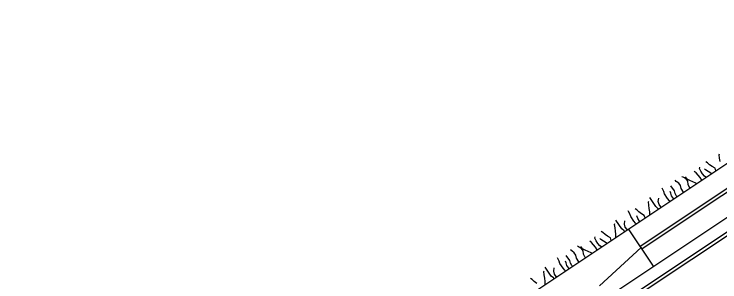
# Model space of a CAD drawing. Extents: x 638850 to 644908, y 297188 to 298900.
# Drawn here: x 643123.8 to 643180.6, y 297544.7 to 297566.3 of the extents above; entities that cross this region are included whole.
import ezdxf

# ---------------------------------------------------------------- set-up
doc = ezdxf.new("R2010")
doc.units = 0
for name, color, linetype in [('4', 7, 'Continuous'), ('5', 7, 'Continuous'), ('8', 7, 'Continuous'), ('9', 7, 'Continuous')]:
    doc.layers.add(name, color=color, linetype=linetype)

msp = doc.modelspace()

# ---------------------------------------------------------------- linework, layer by layer
at = {"layer": '4'}
msp.add_line((643174.297, 297547.448), (643170.942, 297544.35), dxfattribs=at)
msp.add_lwpolyline([(643200.115, 297564.499), (643174.375, 297547.331), (643174.219, 297547.565), (643199.959, 297564.733)], close=True, dxfattribs=at)
at = {"layer": '5'}
for p, q in [((643097.81, 297498.614), (643284.835, 297623.344)), ((643098.909, 297494.997), (643285.932, 297619.725)), ((643175.3, 297545.943), (643173.291, 297548.953))]:
    msp.add_line(p, q, dxfattribs=at)
at = {"layer": '8'}
msp.add_lwpolyline([(643286.548, 297618.639), (643099.662, 297494.003), (643099.506, 297494.235), (643286.392, 297618.873)], close=True, dxfattribs=at)
at = {"layer": '9'}
for p, q in [((643180.595, 297554.918), (643180.61, 297554.994)), ((643180.625, 297554.654), (643180.595, 297554.918)), ((643179.641, 297554.282), (643179.511, 297554.368)), ((643179.823, 297554.119), (643179.641, 297554.282)), ((643180.024, 297553.971), (643179.823, 297554.119)), ((643180.66, 297554.395), (643180.625, 297554.654)), ((643178.738, 297553.461), (643178.586, 297553.579)), ((643178.995, 297553.815), (643179.024, 297553.936)), ((643179.101, 297553.601), (643178.995, 297553.815)), ((643179.248, 297553.381), (643179.101, 297553.601)), ((643179.489, 297553.716), (643179.397, 297553.799)), ((643179.691, 297553.566), (643179.489, 297553.716)), ((643179.918, 297553.444), (643179.691, 297553.566)), ((643180.254, 297553.84), (643180.024, 297553.971)), ((643180.324, 297553.642), (643180.254, 297553.84)), ((643177.693, 297553.119), (643177.592, 297553.161)), ((643177.922, 297552.99), (643177.693, 297553.119)), ((643178.001, 297552.969), (643177.883, 297553.146)), ((643178.052, 297552.795), (643177.922, 297552.99)), ((643178.89, 297553.288), (643178.738, 297553.461)), ((643179.063, 297553.083), (643178.89, 297553.288)), ((643179.193, 297552.888), (643179.063, 297553.083)), ((643179.404, 297553.203), (643179.248, 297553.381)), ((643179.526, 297553.109), (643179.404, 297553.203)), ((643179.976, 297553.409), (643179.918, 297553.444)), ((643176.979, 297552.013), (643176.704, 297552.425)), ((643177.138, 297552.785), (643177.033, 297552.89)), ((643177.344, 297552.64), (643177.138, 297552.785)), ((643177.474, 297552.445), (643177.344, 297552.64)), ((643177.529, 297552.198), (643177.474, 297552.445)), ((643178.229, 297552.847), (643178.001, 297552.969)), ((643178.084, 297552.531), (643178.052, 297552.795)), ((643178.202, 297552.3), (643178.084, 297552.531)), ((643178.468, 297552.751), (643178.229, 297552.847)), ((643178.714, 297552.641), (643178.468, 297552.751)), ((643178.765, 297552.602), (643178.714, 297552.641)), ((643176.026, 297552.182), (643175.992, 297552.232)), ((643176.127, 297551.975), (643176.026, 297552.182)), ((643176.195, 297551.765), (643176.127, 297551.975)), ((643176.688, 297551.819), (643176.634, 297551.955)), ((643177.052, 297551.806), (643176.979, 297552.013)), ((643177.723, 297551.907), (643177.529, 297552.198)), ((643178.258, 297552.264), (643178.202, 297552.3)), ((643175.485, 297550.762), (643175.01, 297551.475)), ((643175.689, 297551.153), (643175.722, 297551.421)), ((643176.439, 297551.398), (643176.195, 297551.765)), ((643176.591, 297551.225), (643176.439, 297551.398)), ((643176.755, 297551.609), (643176.688, 297551.819)), ((643176.899, 297551.394), (643176.755, 297551.609)), ((643176.923, 297551.373), (643176.899, 297551.394)), ((643177.153, 297551.6), (643177.052, 297551.806)), ((643177.194, 297551.554), (643177.153, 297551.6)), ((643174.899, 297551.12), (643174.915, 297551.195)), ((643174.93, 297550.856), (643174.899, 297551.12)), ((643174.964, 297550.597), (643174.93, 297550.856)), ((643175.663, 297550.606), (643175.485, 297550.762)), ((643175.744, 297550.906), (643175.689, 297551.153)), ((643175.9, 297550.727), (643175.744, 297550.906)), ((643175.929, 297550.711), (643175.9, 297550.727)), ((643176.639, 297551.184), (643176.591, 297551.225)), ((643173.298, 297550.366), (643173.264, 297550.416)), ((643173.399, 297550.159), (643173.298, 297550.366)), ((643173.466, 297549.948), (643173.399, 297550.159)), ((643173.946, 297550.484), (643173.816, 297550.569)), ((643174.128, 297550.321), (643173.946, 297550.484)), ((643174.328, 297550.173), (643174.128, 297550.321)), ((643174.559, 297550.042), (643174.328, 297550.173)), ((643174.996, 297550.333), (643174.964, 297550.597)), ((643175.004, 297550.094), (643174.996, 297550.333)), ((643175.704, 297550.56), (643175.663, 297550.606)), ((643172.757, 297548.945), (643172.281, 297549.659)), ((643172.961, 297549.337), (643172.992, 297549.603)), ((643173.711, 297549.582), (643173.466, 297549.948)), ((643173.863, 297549.409), (643173.711, 297549.582)), ((643174.027, 297549.792), (643173.959, 297550.003)), ((643174.17, 297549.577), (643174.027, 297549.792)), ((643174.193, 297549.556), (643174.17, 297549.577)), ((643174.629, 297549.843), (643174.559, 297550.042)), ((643172.171, 297549.304), (643172.186, 297549.379)), ((643172.201, 297549.039), (643172.171, 297549.304)), ((643172.236, 297548.78), (643172.201, 297549.039)), ((643173.016, 297549.089), (643172.961, 297549.337)), ((643173.171, 297548.911), (643173.016, 297549.089)), ((643173.911, 297549.368), (643173.863, 297549.409)), ((643171.217, 297548.668), (643171.087, 297548.753)), ((643171.397, 297548.503), (643171.217, 297548.668)), ((643171.598, 297548.355), (643171.397, 297548.503)), ((643172.268, 297548.517), (643172.236, 297548.78)), ((643172.276, 297548.278), (643172.268, 297548.517)), ((643172.934, 297548.79), (643172.757, 297548.945)), ((643172.975, 297548.744), (643172.934, 297548.79)), ((643173.201, 297548.894), (643173.171, 297548.911)), ((643170.314, 297547.846), (643170.162, 297547.964)), ((643170.571, 297548.2), (643170.6, 297548.321)), ((643170.677, 297547.986), (643170.571, 297548.2)), ((643170.824, 297547.766), (643170.677, 297547.986)), ((643171.065, 297548.102), (643170.973, 297548.184)), ((643171.267, 297547.952), (643171.065, 297548.102)), ((643171.493, 297547.828), (643171.267, 297547.952)), ((643171.83, 297548.226), (643171.598, 297548.355)), ((643171.9, 297548.027), (643171.83, 297548.226)), ((643169.269, 297547.504), (643169.168, 297547.546)), ((643169.498, 297547.375), (643169.269, 297547.504)), ((643169.577, 297547.355), (643169.459, 297547.532)), ((643169.628, 297547.18), (643169.498, 297547.375)), ((643169.805, 297547.232), (643169.577, 297547.355)), ((643170.466, 297547.673), (643170.314, 297547.846)), ((643170.639, 297547.468), (643170.466, 297547.673)), ((643170.77, 297547.273), (643170.639, 297547.468)), ((643170.98, 297547.588), (643170.824, 297547.766)), ((643171.102, 297547.495), (643170.98, 297547.588)), ((643171.552, 297547.794), (643171.493, 297547.828)), ((643168.555, 297546.399), (643168.28, 297546.811)), ((643168.714, 297547.17), (643168.608, 297547.274)), ((643168.92, 297547.026), (643168.714, 297547.17)), ((643169.05, 297546.831), (643168.92, 297547.026)), ((643169.105, 297546.583), (643169.05, 297546.831)), ((643169.66, 297546.917), (643169.628, 297547.18)), ((643169.778, 297546.685), (643169.66, 297546.917)), ((643170.042, 297547.135), (643169.805, 297547.232)), ((643170.29, 297547.026), (643170.042, 297547.135)), ((643170.34, 297546.986), (643170.29, 297547.026)), ((643167.602, 297546.567), (643167.568, 297546.618)), ((643167.703, 297546.361), (643167.602, 297546.567)), ((643167.771, 297546.15), (643167.703, 297546.361)), ((643168.264, 297546.205), (643168.21, 297546.341)), ((643168.331, 297545.994), (643168.264, 297546.205)), ((643168.628, 297546.192), (643168.555, 297546.399)), ((643168.729, 297545.985), (643168.628, 297546.192)), ((643169.299, 297546.292), (643169.105, 297546.583)), ((643169.832, 297546.648), (643169.778, 297546.685)), ((643167.062, 297545.147), (643166.586, 297545.861)), ((643167.265, 297545.539), (643167.296, 297545.805)), ((643168.015, 297545.783), (643167.771, 297546.15)), ((643168.167, 297545.61), (643168.015, 297545.783)), ((643168.215, 297545.569), (643168.167, 297545.61)), ((643168.475, 297545.779), (643168.331, 297545.994)), ((643168.497, 297545.757), (643168.475, 297545.779)), ((643168.77, 297545.939), (643168.729, 297545.985)), ((643166.476, 297545.505), (643166.491, 297545.581)), ((643166.506, 297545.241), (643166.476, 297545.505)), ((643166.54, 297544.982), (643166.506, 297545.241)), ((643167.239, 297544.991), (643167.062, 297545.147)), ((643167.32, 297545.291), (643167.265, 297545.539)), ((643167.476, 297545.113), (643167.32, 297545.291)), ((643167.505, 297545.096), (643167.476, 297545.113)), ((643165.522, 297544.869), (643165.392, 297544.955)), ((643165.704, 297544.706), (643165.522, 297544.869)), ((643165.902, 297544.557), (643165.704, 297544.706)), ((643166.572, 297544.719), (643166.54, 297544.982)), ((643166.581, 297544.479), (643166.572, 297544.719)), ((643167.28, 297544.945), (643167.239, 297544.991))]:
    msp.add_line(p, q, dxfattribs=at)

doc.saveas('drawing.dxf')
